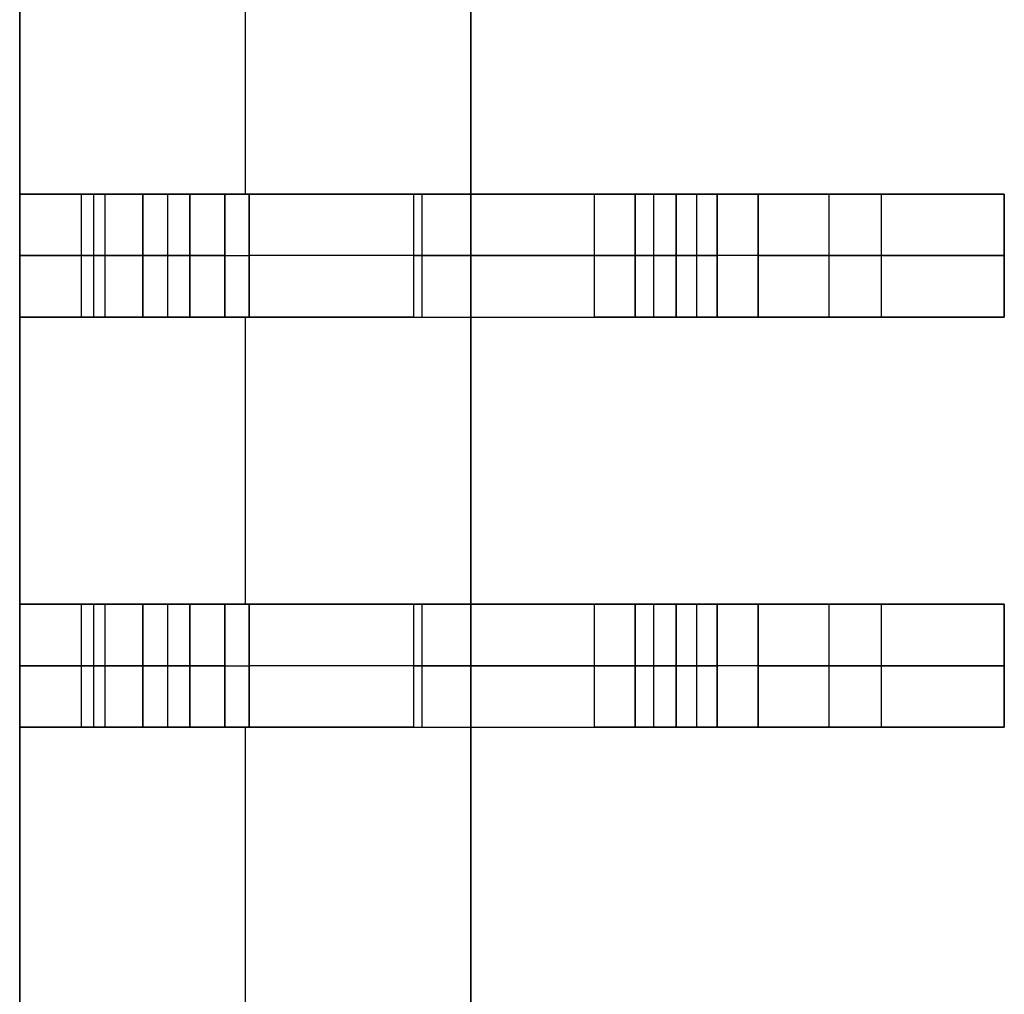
# Model space of a CAD drawing. Extents: x -64 to 57, y 4 to 161.
# Tile 285 of 342: x 12.72 to 13.92, y 144.69 to 145.88. Entities that reach past the tile are written whole.
import ezdxf

# ---------------------------------------------------------------- set-up
doc = ezdxf.new("R2010")
doc.units = 0
doc.layers.add('DEFAULT', color=7, linetype='CONTINUOUS')

msp = doc.modelspace()

# ---------------------------------------------------------------- linework, layer by layer
at = {"layer": 'DEFAULT', "color": 254}
for p, q in [((13.271, 128.8919, 41.6166), (13.271, 150.7919, 41.6166)), ((13.271, 128.8919, 41.6166), (13.271, 150.7919, 41.6166)), ((13.271, 129.9569, 41.1166), (13.271, 149.7269, 41.1166)), ((13.271, 149.7269, 41.1166), (13.271, 129.9569, 41.1166)), ((12.721, 149.5169, 37.6366), (12.721, 130.1669, 37.6366)), ((12.721, 149.5169, 39.3766), (12.721, 130.1669, 39.3766)), ((12.721, 130.1669, 37.6366), (12.721, 149.5169, 37.6366)), ((12.721, 145.6669, 41.1166), (12.721, 146.0169, 41.1166)), ((12.721, 146.0169, 41.1166), (12.721, 145.6669, 41.1166)), ((12.996, 146.0169, 41.1166), (12.996, 145.6669, 41.1166)), ((12.721, 145.6669, 40.7397), (12.721, 145.5169, 40.7397)), ((12.721, 145.6669, 38.0166), (12.721, 145.5169, 38.0166)), ((12.9284, 145.6669, 38.0166), (12.721, 145.6669, 38.0166)), ((12.721, 145.5169, 38.5166), (12.721, 145.6669, 38.5166)), ((12.721, 145.6669, 38.5166), (12.871, 145.6669, 38.5166)), ((12.721, 145.5169, 39.3866), (12.721, 145.6669, 39.3866)), ((12.721, 145.6669, 39.3866), (12.901, 145.6669, 39.3866)), ((12.721, 145.6669, 38.5166), (12.721, 145.6669, 38.0166)), ((12.871, 145.6669, 38.5166), (12.721, 145.6669, 38.5166)), ((12.721, 145.6669, 39.3866), (12.901, 145.6669, 39.3866)), ((12.721, 145.6669, 40.0666), (12.721, 145.6669, 39.3866)), ((12.721, 145.6669, 41.1166), (12.721, 145.6669, 40.7397)), ((13.201, 145.6669, 41.1166), (12.721, 145.6669, 41.1166)), ((12.721, 145.6669, 38.0166), (12.9284, 145.6669, 38.0166)), ((12.721, 145.5169, 40.0666), (12.721, 145.6669, 40.0666)), ((12.721, 145.6669, 39.3866), (12.721, 145.6669, 40.0666)), ((12.721, 145.5169, 39.3866), (12.721, 145.6669, 39.3866)), ((12.721, 145.6669, 40.0666), (12.721, 145.5169, 40.0666)), ((12.721, 145.6669, 38.0166), (12.721, 145.6669, 38.5166)), ((12.721, 145.5169, 38.0166), (12.721, 145.6669, 38.0166)), ((12.721, 145.6669, 38.5166), (12.721, 145.5169, 38.5166)), ((12.721, 145.6669, 40.7397), (12.721, 145.6669, 41.1166)), ((12.721, 145.5169, 40.7397), (12.721, 145.6669, 40.7397)), ((12.721, 145.6669, 41.1166), (13.201, 145.6669, 41.1166)), ((12.796, 145.6669, 38.5166), (12.796, 145.5169, 38.5166)), ((12.811, 145.6669, 39.3866), (12.811, 145.5169, 39.3866)), ((12.8247, 145.6669, 38.0166), (12.8247, 145.5169, 38.0166)), ((12.871, 145.5169, 38.5166), (12.871, 145.6669, 38.5166)), ((12.871, 145.6669, 38.5166), (12.871, 145.5169, 38.5166)), ((12.901, 145.6669, 39.3866), (12.901, 145.5169, 39.3866)), ((12.901, 145.6669, 39.3866), (12.901, 145.5169, 39.3866)), ((12.9284, 145.6669, 38.0166), (12.9284, 145.5169, 38.0166)), ((12.9284, 145.5169, 38.0166), (12.9284, 145.6669, 38.0166)), ((12.9284, 145.6669, 38.0166), (13.0005, 145.6669, 37.9858)), ((12.971, 145.5169, 39.3166), (12.971, 145.6669, 39.3166)), ((12.971, 145.5169, 39.3166), (12.971, 145.6669, 39.3166)), ((12.971, 145.6669, 39.3166), (12.971, 145.6669, 38.6166)), ((12.971, 145.6669, 38.6166), (12.971, 145.5169, 38.6166)), ((12.971, 145.6669, 38.9666), (12.971, 145.5169, 38.9666)), ((12.971, 145.6669, 38.6166), (12.971, 145.5169, 38.6166)), ((12.971, 145.5169, 40.3166), (12.971, 145.6669, 40.3166)), ((12.971, 145.6669, 40.3366), (12.971, 145.5169, 40.3366)), ((12.971, 145.6669, 40.3166), (12.971, 145.6669, 40.3366)), ((12.971, 145.5169, 40.3266), (12.971, 145.6669, 40.3266)), ((12.971, 145.5169, 40.3366), (12.971, 145.6669, 40.3366)), ((12.971, 145.6669, 39.3166), (12.971, 145.6669, 38.6166)), ((12.971, 145.6669, 40.3366), (12.971, 145.6669, 40.3166)), ((12.971, 145.6669, 39.3166), (13.471, 145.6669, 39.3166)), ((12.971, 145.6669, 40.3166), (12.971, 145.5169, 40.3166)), ((13.0005, 145.5169, 37.9858), (13.0005, 145.6669, 37.9858)), ((13.0005, 145.6669, 37.9858), (13.0005, 145.5169, 37.9858)), ((13.4215, 145.6669, 37.5473), (13.0005, 145.6669, 37.9858)), ((13.0005, 145.6669, 37.9858), (13.4215, 145.6669, 37.5473)), ((13.201, 145.6669, 41.1166), (13.201, 145.5169, 41.1166)), ((13.201, 145.6669, 41.1166), (13.201, 145.5169, 41.1166)), ((13.211, 145.6669, 37.7666), (13.211, 145.5169, 37.7666)), ((13.321, 145.6669, 37.652), (13.321, 145.6669, 41.0057)), ((13.4215, 145.5169, 37.5473), (13.4215, 145.6669, 37.5473)), ((13.4215, 145.5169, 37.5473), (13.4215, 145.6669, 37.5473)), ((13.4215, 145.6669, 37.5473), (13.4936, 145.6669, 37.5166)), ((13.471, 145.5169, 39.2966), (13.471, 145.6669, 39.2966)), ((13.471, 145.6669, 39.2966), (13.471, 145.5169, 39.2966)), ((13.471, 145.6669, 39.3966), (13.471, 145.6669, 39.2966)), ((13.471, 145.5169, 39.3966), (13.471, 145.6669, 39.3966)), ((13.471, 145.6669, 39.3466), (13.471, 145.5169, 39.3466)), ((13.471, 145.6669, 39.3966), (13.471, 145.5169, 39.3966)), ((13.471, 145.5169, 39.8466), (13.471, 145.6669, 39.8466)), ((13.471, 145.6669, 39.8466), (13.471, 145.5169, 39.8466)), ((13.471, 145.6669, 39.9466), (13.471, 145.6669, 39.8466)), ((13.471, 145.5169, 39.9466), (13.471, 145.6669, 39.9466)), ((13.471, 145.6669, 39.8966), (13.471, 145.5169, 39.8966)), ((13.471, 145.6669, 39.9466), (13.471, 145.5169, 39.9466)), ((13.471, 145.6669, 39.8466), (13.471, 145.6669, 39.9466)), ((13.471, 145.6669, 39.2966), (13.471, 145.6669, 39.3966)), ((13.4936, 145.6669, 37.5166), (13.4936, 145.5169, 37.5166)), ((13.4936, 145.6669, 37.5166), (13.4936, 145.5169, 37.5166)), ((13.921, 145.6669, 37.5166), (13.4936, 145.6669, 37.5166)), ((13.4936, 145.6669, 37.5166), (13.921, 145.6669, 37.5166)), ((13.521, 145.5169, 39.2466), (13.521, 145.6669, 39.2466)), ((13.521, 145.6669, 39.2466), (13.571, 145.6669, 39.2466)), ((13.521, 145.6669, 39.2466), (13.521, 145.5169, 39.2466)), ((13.521, 145.5169, 39.4466), (13.521, 145.6669, 39.4466)), ((13.521, 145.6669, 39.4466), (13.521, 145.5169, 39.4466)), ((13.521, 145.6669, 39.7966), (13.521, 145.6669, 39.4466)), ((13.521, 145.5169, 39.7966), (13.521, 145.6669, 39.7966)), ((13.521, 145.6669, 39.6216), (13.521, 145.5169, 39.6216)), ((13.521, 145.6669, 39.7966), (13.521, 145.5169, 39.7966)), ((13.521, 145.5169, 39.9966), (13.521, 145.6669, 39.9966)), ((13.521, 145.6669, 39.9966), (13.521, 145.5169, 39.9966)), ((13.571, 145.6669, 39.9966), (13.521, 145.6669, 39.9966)), ((13.521, 145.5169, 40.3466), (13.521, 145.6669, 40.3466)), ((13.521, 145.6669, 40.3466), (13.521, 145.5169, 40.3466)), ((13.521, 145.6669, 40.4766), (13.521, 145.6669, 40.3466)), ((13.521, 145.5169, 40.4766), (13.521, 145.6669, 40.4766)), ((13.521, 145.6669, 40.4116), (13.521, 145.5169, 40.4116)), ((13.521, 145.6669, 40.3466), (13.521, 145.6669, 40.4766)), ((13.521, 145.6669, 39.9966), (13.571, 145.6669, 39.9966)), ((13.521, 145.6669, 39.4466), (13.521, 145.6669, 39.7966)), ((13.571, 145.6669, 39.2466), (13.521, 145.6669, 39.2466)), ((13.521, 145.5169, 40.4766), (13.521, 145.6669, 40.4766)), ((13.546, 145.6669, 39.2466), (13.546, 145.5169, 39.2466)), ((13.546, 145.6669, 39.9966), (13.546, 145.5169, 39.9966)), ((13.571, 145.5169, 37.8666), (13.571, 145.6669, 37.8666)), ((13.571, 145.6669, 37.8666), (13.571, 145.5169, 37.8666)), ((13.571, 145.6669, 39.2466), (13.571, 145.6669, 37.8666)), ((13.571, 145.5169, 39.2466), (13.571, 145.6669, 39.2466)), ((13.571, 145.6669, 38.5566), (13.571, 145.5169, 38.5566)), ((13.571, 145.6669, 39.2466), (13.571, 145.5169, 39.2466)), ((13.571, 145.5169, 39.9966), (13.571, 145.6669, 39.9966)), ((13.571, 145.5169, 40.2966), (13.571, 145.6669, 40.2966)), ((13.571, 145.6669, 39.9966), (13.571, 145.5169, 39.9966)), ((13.571, 145.6669, 40.2966), (13.571, 145.6669, 39.9966)), ((13.571, 145.6669, 40.1466), (13.571, 145.5169, 40.1466)), ((13.571, 145.6669, 40.2966), (13.571, 145.5169, 40.2966)), ((13.571, 145.6669, 39.9966), (13.571, 145.6669, 40.2966)), ((13.571, 145.6669, 37.8666), (13.571, 145.6669, 39.2466)), ((13.621, 145.5169, 37.8166), (13.621, 145.6669, 37.8166)), ((13.621, 145.6669, 37.8166), (13.921, 145.6669, 37.8166)), ((13.621, 145.6669, 37.8166), (13.621, 145.5169, 37.8166)), ((13.921, 145.6669, 37.8166), (13.621, 145.6669, 37.8166)), ((13.7073, 145.6669, 37.5166), (13.7073, 145.5169, 37.5166)), ((13.771, 145.6669, 37.8166), (13.771, 145.5169, 37.8166)), ((13.921, 145.5169, 37.5166), (13.921, 145.6669, 37.5166)), ((13.921, 145.5169, 37.8166), (13.921, 145.6669, 37.8166)), ((13.921, 145.6669, 37.5166), (13.921, 145.5169, 37.5166)), ((13.921, 145.6669, 37.8166), (13.921, 145.6669, 37.5166)), ((13.921, 145.6669, 37.6666), (13.921, 145.5169, 37.6666)), ((13.921, 145.6669, 37.8166), (13.921, 145.5169, 37.8166)), ((13.921, 145.6669, 37.5166), (13.921, 145.6669, 37.8166)), ((12.9284, 145.5919, 38.0166), (12.721, 145.5919, 38.0166)), ((12.721, 145.5919, 38.5166), (12.871, 145.5919, 38.5166)), ((12.721, 145.5919, 39.3866), (12.901, 145.5919, 39.3866)), ((12.971, 145.5919, 39.3166), (12.971, 145.5919, 38.6166)), ((12.971, 145.5919, 40.3166), (12.971, 145.5919, 40.3366)), ((13.4215, 145.5919, 37.5473), (13.0005, 145.5919, 37.9858)), ((13.471, 145.5919, 39.2966), (13.471, 145.5919, 39.3966)), ((13.471, 145.5919, 39.8466), (13.471, 145.5919, 39.9466)), ((13.921, 145.5919, 37.5166), (13.4936, 145.5919, 37.5166)), ((13.521, 145.5919, 39.2466), (13.571, 145.5919, 39.2466)), ((13.521, 145.5919, 39.7966), (13.521, 145.5919, 39.4466)), ((13.571, 145.5919, 39.9966), (13.521, 145.5919, 39.9966)), ((13.521, 145.5919, 40.4766), (13.521, 145.5919, 40.3466)), ((13.571, 145.5919, 39.2466), (13.571, 145.5919, 37.8666)), ((13.571, 145.5919, 39.9966), (13.571, 145.5919, 40.2966)), ((13.621, 145.5919, 37.8166), (13.921, 145.5919, 37.8166)), ((13.921, 145.5919, 37.5166), (13.921, 145.5919, 37.8166)), ((12.871, 145.5169, 38.5166), (12.721, 145.5169, 38.5166)), ((12.721, 145.5169, 38.5166), (12.721, 145.5169, 38.0166)), ((12.721, 145.5169, 38.0166), (12.9284, 145.5169, 38.0166)), ((13.201, 145.5169, 41.1166), (12.721, 145.5169, 41.1166)), ((12.721, 145.5169, 41.1166), (12.721, 145.5169, 40.7397)), ((12.721, 145.5169, 40.0666), (12.721, 145.5169, 39.3866)), ((12.721, 145.5169, 39.3866), (12.901, 145.5169, 39.3866)), ((12.721, 145.5169, 38.0166), (12.9284, 145.5169, 38.0166)), ((12.871, 145.5169, 38.5166), (12.721, 145.5169, 38.5166)), ((12.901, 145.5169, 39.3866), (12.721, 145.5169, 39.3866)), ((12.721, 145.5169, 40.0666), (12.721, 145.5169, 39.3866)), ((12.721, 145.5169, 38.5166), (12.721, 145.5169, 38.0166)), ((12.721, 145.5169, 41.1166), (12.721, 145.5169, 40.7397)), ((12.721, 145.1669, 41.1166), (12.721, 145.5169, 41.1166)), ((12.721, 145.5169, 41.1166), (12.721, 145.1669, 41.1166)), ((13.201, 145.5169, 41.1166), (12.721, 145.5169, 41.1166)), ((12.9284, 145.5169, 38.0166), (13.0005, 145.5169, 37.9858)), ((12.971, 145.5169, 38.6166), (12.971, 145.5169, 39.3166)), ((12.971, 145.5169, 40.3366), (12.971, 145.5169, 40.3166)), ((12.971, 145.5169, 40.3366), (12.971, 145.5169, 40.3166)), ((12.971, 145.5169, 39.3166), (12.971, 145.5169, 38.6166)), ((12.971, 145.5169, 39.3166), (13.471, 145.5169, 39.3166)), ((12.996, 145.5169, 41.1166), (12.996, 145.1669, 41.1166)), ((13.0005, 145.5169, 37.9858), (13.4215, 145.5169, 37.5473)), ((13.0005, 145.5169, 37.9858), (13.4215, 145.5169, 37.5473)), ((13.321, 145.5169, 37.652), (13.321, 145.5169, 41.0057)), ((13.4215, 145.5169, 37.5473), (13.4936, 145.5169, 37.5166)), ((13.471, 145.5169, 39.2966), (13.471, 145.5169, 39.3966)), ((13.471, 145.5169, 39.8466), (13.471, 145.5169, 39.9466)), ((13.471, 145.5169, 39.2966), (13.471, 145.5169, 39.3966)), ((13.471, 145.5169, 39.8466), (13.471, 145.5169, 39.9466)), ((13.4936, 145.5169, 37.5166), (13.921, 145.5169, 37.5166)), ((13.4936, 145.5169, 37.5166), (13.921, 145.5169, 37.5166)), ((13.571, 145.5169, 39.2466), (13.521, 145.5169, 39.2466)), ((13.521, 145.5169, 39.4466), (13.521, 145.5169, 39.7966)), ((13.521, 145.5169, 39.9966), (13.571, 145.5169, 39.9966)), ((13.571, 145.5169, 39.2466), (13.521, 145.5169, 39.2466)), ((13.521, 145.5169, 39.4466), (13.521, 145.5169, 39.7966)), ((13.521, 145.5169, 39.9966), (13.571, 145.5169, 39.9966)), ((13.521, 145.5169, 40.3466), (13.521, 145.5169, 40.4766)), ((13.521, 145.5169, 40.3466), (13.521, 145.5169, 40.4766)), ((13.571, 145.5169, 37.8666), (13.571, 145.5169, 39.2466)), ((13.571, 145.5169, 39.9966), (13.571, 145.5169, 40.2966)), ((13.571, 145.5169, 37.8666), (13.571, 145.5169, 39.2466)), ((13.571, 145.5169, 39.9966), (13.571, 145.5169, 40.2966)), ((13.921, 145.5169, 37.8166), (13.621, 145.5169, 37.8166)), ((13.921, 145.5169, 37.8166), (13.621, 145.5169, 37.8166)), ((13.921, 145.5169, 37.5166), (13.921, 145.5169, 37.8166)), ((13.921, 145.5169, 37.5166), (13.921, 145.5169, 37.8166)), ((12.721, 145.1669, 40.7397), (12.721, 145.0169, 40.7397)), ((12.721, 145.1669, 38.0166), (12.721, 145.0169, 38.0166)), ((12.9284, 145.1669, 38.0166), (12.721, 145.1669, 38.0166)), ((12.721, 145.0169, 38.5166), (12.721, 145.1669, 38.5166)), ((12.721, 145.1669, 38.5166), (12.871, 145.1669, 38.5166)), ((12.721, 145.0169, 39.3866), (12.721, 145.1669, 39.3866)), ((12.721, 145.1669, 39.3866), (12.901, 145.1669, 39.3866)), ((12.721, 145.1669, 38.5166), (12.721, 145.1669, 38.0166)), ((12.871, 145.1669, 38.5166), (12.721, 145.1669, 38.5166)), ((12.721, 145.1669, 39.3866), (12.901, 145.1669, 39.3866)), ((12.721, 145.1669, 40.0666), (12.721, 145.1669, 39.3866)), ((12.721, 145.1669, 41.1166), (12.721, 145.1669, 40.7397)), ((13.201, 145.1669, 41.1166), (12.721, 145.1669, 41.1166)), ((12.721, 145.1669, 38.0166), (12.9284, 145.1669, 38.0166)), ((12.721, 145.0169, 40.0666), (12.721, 145.1669, 40.0666)), ((12.721, 145.1669, 39.3866), (12.721, 145.1669, 40.0666)), ((12.721, 145.0169, 39.3866), (12.721, 145.1669, 39.3866)), ((12.721, 145.1669, 40.0666), (12.721, 145.0169, 40.0666)), ((12.721, 145.1669, 38.0166), (12.721, 145.1669, 38.5166)), ((12.721, 145.0169, 38.0166), (12.721, 145.1669, 38.0166)), ((12.721, 145.1669, 38.5166), (12.721, 145.0169, 38.5166)), ((12.721, 145.1669, 40.7397), (12.721, 145.1669, 41.1166)), ((12.721, 145.0169, 40.7397), (12.721, 145.1669, 40.7397)), ((12.721, 145.1669, 41.1166), (13.201, 145.1669, 41.1166)), ((12.796, 145.1669, 38.5166), (12.796, 145.0169, 38.5166)), ((12.811, 145.1669, 39.3866), (12.811, 145.0169, 39.3866)), ((12.8247, 145.1669, 38.0166), (12.8247, 145.0169, 38.0166)), ((12.871, 145.0169, 38.5166), (12.871, 145.1669, 38.5166)), ((12.871, 145.1669, 38.5166), (12.871, 145.0169, 38.5166)), ((12.901, 145.1669, 39.3866), (12.901, 145.0169, 39.3866)), ((12.901, 145.1669, 39.3866), (12.901, 145.0169, 39.3866)), ((12.9284, 145.1669, 38.0166), (12.9284, 145.0169, 38.0166)), ((12.9284, 145.0169, 38.0166), (12.9284, 145.1669, 38.0166)), ((12.9284, 145.1669, 38.0166), (13.0005, 145.1669, 37.9858)), ((12.971, 145.0169, 39.3166), (12.971, 145.1669, 39.3166)), ((12.971, 145.0169, 39.3166), (12.971, 145.1669, 39.3166)), ((12.971, 145.1669, 39.3166), (12.971, 145.1669, 38.6166)), ((12.971, 145.1669, 38.6166), (12.971, 145.0169, 38.6166)), ((12.971, 145.1669, 38.9666), (12.971, 145.0169, 38.9666)), ((12.971, 145.1669, 38.6166), (12.971, 145.0169, 38.6166)), ((12.971, 145.0169, 40.3166), (12.971, 145.1669, 40.3166)), ((12.971, 145.1669, 40.3366), (12.971, 145.0169, 40.3366)), ((12.971, 145.1669, 40.3166), (12.971, 145.1669, 40.3366)), ((12.971, 145.0169, 40.3266), (12.971, 145.1669, 40.3266)), ((12.971, 145.0169, 40.3366), (12.971, 145.1669, 40.3366)), ((12.971, 145.1669, 39.3166), (12.971, 145.1669, 38.6166)), ((12.971, 145.1669, 40.3366), (12.971, 145.1669, 40.3166)), ((12.971, 145.1669, 39.3166), (13.471, 145.1669, 39.3166)), ((12.971, 145.1669, 40.3166), (12.971, 145.0169, 40.3166)), ((13.0005, 145.0169, 37.9858), (13.0005, 145.1669, 37.9858)), ((13.0005, 145.1669, 37.9858), (13.0005, 145.0169, 37.9858)), ((13.4215, 145.1669, 37.5473), (13.0005, 145.1669, 37.9858)), ((13.0005, 145.1669, 37.9858), (13.4215, 145.1669, 37.5473)), ((13.201, 145.1669, 41.1166), (13.201, 145.0169, 41.1166)), ((13.201, 145.1669, 41.1166), (13.201, 145.0169, 41.1166)), ((13.211, 145.1669, 37.7666), (13.211, 145.0169, 37.7666)), ((13.321, 145.1669, 37.652), (13.321, 145.1669, 41.0057)), ((13.4215, 145.0169, 37.5473), (13.4215, 145.1669, 37.5473)), ((13.4215, 145.0169, 37.5473), (13.4215, 145.1669, 37.5473)), ((13.4215, 145.1669, 37.5473), (13.4936, 145.1669, 37.5166)), ((13.471, 145.0169, 39.2966), (13.471, 145.1669, 39.2966)), ((13.471, 145.1669, 39.2966), (13.471, 145.0169, 39.2966)), ((13.471, 145.1669, 39.3966), (13.471, 145.1669, 39.2966)), ((13.471, 145.0169, 39.3966), (13.471, 145.1669, 39.3966)), ((13.471, 145.1669, 39.3466), (13.471, 145.0169, 39.3466)), ((13.471, 145.1669, 39.3966), (13.471, 145.0169, 39.3966)), ((13.471, 145.0169, 39.8466), (13.471, 145.1669, 39.8466)), ((13.471, 145.1669, 39.8466), (13.471, 145.0169, 39.8466)), ((13.471, 145.1669, 39.9466), (13.471, 145.1669, 39.8466)), ((13.471, 145.0169, 39.9466), (13.471, 145.1669, 39.9466)), ((13.471, 145.1669, 39.8966), (13.471, 145.0169, 39.8966)), ((13.471, 145.1669, 39.9466), (13.471, 145.0169, 39.9466)), ((13.471, 145.1669, 39.8466), (13.471, 145.1669, 39.9466)), ((13.471, 145.1669, 39.2966), (13.471, 145.1669, 39.3966)), ((13.4936, 145.1669, 37.5166), (13.4936, 145.0169, 37.5166)), ((13.4936, 145.1669, 37.5166), (13.4936, 145.0169, 37.5166)), ((13.921, 145.1669, 37.5166), (13.4936, 145.1669, 37.5166)), ((13.4936, 145.1669, 37.5166), (13.921, 145.1669, 37.5166)), ((13.521, 145.0169, 39.2466), (13.521, 145.1669, 39.2466)), ((13.521, 145.1669, 39.2466), (13.571, 145.1669, 39.2466)), ((13.521, 145.1669, 39.2466), (13.521, 145.0169, 39.2466)), ((13.521, 145.0169, 39.4466), (13.521, 145.1669, 39.4466)), ((13.521, 145.1669, 39.4466), (13.521, 145.0169, 39.4466)), ((13.521, 145.1669, 39.7966), (13.521, 145.1669, 39.4466)), ((13.521, 145.0169, 39.7966), (13.521, 145.1669, 39.7966)), ((13.521, 145.1669, 39.6216), (13.521, 145.0169, 39.6216)), ((13.521, 145.1669, 39.7966), (13.521, 145.0169, 39.7966)), ((13.521, 145.0169, 39.9966), (13.521, 145.1669, 39.9966)), ((13.521, 145.1669, 39.9966), (13.521, 145.0169, 39.9966)), ((13.571, 145.1669, 39.9966), (13.521, 145.1669, 39.9966)), ((13.521, 145.0169, 40.3466), (13.521, 145.1669, 40.3466)), ((13.521, 145.1669, 40.3466), (13.521, 145.0169, 40.3466)), ((13.521, 145.1669, 40.4766), (13.521, 145.1669, 40.3466)), ((13.521, 145.0169, 40.4766), (13.521, 145.1669, 40.4766)), ((13.521, 145.1669, 40.4116), (13.521, 145.0169, 40.4116)), ((13.521, 145.1669, 40.3466), (13.521, 145.1669, 40.4766)), ((13.521, 145.1669, 39.9966), (13.571, 145.1669, 39.9966)), ((13.521, 145.1669, 39.4466), (13.521, 145.1669, 39.7966)), ((13.571, 145.1669, 39.2466), (13.521, 145.1669, 39.2466)), ((13.521, 145.0169, 40.4766), (13.521, 145.1669, 40.4766)), ((13.546, 145.1669, 39.2466), (13.546, 145.0169, 39.2466)), ((13.546, 145.1669, 39.9966), (13.546, 145.0169, 39.9966)), ((13.571, 145.0169, 37.8666), (13.571, 145.1669, 37.8666)), ((13.571, 145.1669, 37.8666), (13.571, 145.0169, 37.8666)), ((13.571, 145.1669, 39.2466), (13.571, 145.1669, 37.8666)), ((13.571, 145.0169, 39.2466), (13.571, 145.1669, 39.2466)), ((13.571, 145.1669, 38.5566), (13.571, 145.0169, 38.5566)), ((13.571, 145.1669, 39.2466), (13.571, 145.0169, 39.2466)), ((13.571, 145.0169, 39.9966), (13.571, 145.1669, 39.9966)), ((13.571, 145.0169, 40.2966), (13.571, 145.1669, 40.2966)), ((13.571, 145.1669, 39.9966), (13.571, 145.0169, 39.9966)), ((13.571, 145.1669, 40.2966), (13.571, 145.1669, 39.9966)), ((13.571, 145.1669, 40.1466), (13.571, 145.0169, 40.1466)), ((13.571, 145.1669, 40.2966), (13.571, 145.0169, 40.2966)), ((13.571, 145.1669, 39.9966), (13.571, 145.1669, 40.2966)), ((13.571, 145.1669, 37.8666), (13.571, 145.1669, 39.2466)), ((13.621, 145.0169, 37.8166), (13.621, 145.1669, 37.8166)), ((13.621, 145.1669, 37.8166), (13.921, 145.1669, 37.8166)), ((13.621, 145.1669, 37.8166), (13.621, 145.0169, 37.8166)), ((13.921, 145.1669, 37.8166), (13.621, 145.1669, 37.8166)), ((13.7073, 145.1669, 37.5166), (13.7073, 145.0169, 37.5166)), ((13.771, 145.1669, 37.8166), (13.771, 145.0169, 37.8166)), ((13.921, 145.0169, 37.5166), (13.921, 145.1669, 37.5166)), ((13.921, 145.0169, 37.8166), (13.921, 145.1669, 37.8166)), ((13.921, 145.1669, 37.5166), (13.921, 145.0169, 37.5166)), ((13.921, 145.1669, 37.8166), (13.921, 145.1669, 37.5166)), ((13.921, 145.1669, 37.6666), (13.921, 145.0169, 37.6666)), ((13.921, 145.1669, 37.8166), (13.921, 145.0169, 37.8166)), ((13.921, 145.1669, 37.5166), (13.921, 145.1669, 37.8166)), ((12.9284, 145.0919, 38.0166), (12.721, 145.0919, 38.0166)), ((12.721, 145.0919, 38.5166), (12.871, 145.0919, 38.5166)), ((12.721, 145.0919, 39.3866), (12.901, 145.0919, 39.3866)), ((12.971, 145.0919, 39.3166), (12.971, 145.0919, 38.6166)), ((12.971, 145.0919, 40.3166), (12.971, 145.0919, 40.3366)), ((13.4215, 145.0919, 37.5473), (13.0005, 145.0919, 37.9858)), ((13.471, 145.0919, 39.2966), (13.471, 145.0919, 39.3966)), ((13.471, 145.0919, 39.8466), (13.471, 145.0919, 39.9466)), ((13.921, 145.0919, 37.5166), (13.4936, 145.0919, 37.5166)), ((13.521, 145.0919, 39.2466), (13.571, 145.0919, 39.2466)), ((13.521, 145.0919, 39.7966), (13.521, 145.0919, 39.4466)), ((13.571, 145.0919, 39.9966), (13.521, 145.0919, 39.9966)), ((13.521, 145.0919, 40.4766), (13.521, 145.0919, 40.3466)), ((13.571, 145.0919, 39.2466), (13.571, 145.0919, 37.8666)), ((13.571, 145.0919, 39.9966), (13.571, 145.0919, 40.2966)), ((13.621, 145.0919, 37.8166), (13.921, 145.0919, 37.8166)), ((13.921, 145.0919, 37.5166), (13.921, 145.0919, 37.8166)), ((12.871, 145.0169, 38.5166), (12.721, 145.0169, 38.5166)), ((12.721, 145.0169, 38.5166), (12.721, 145.0169, 38.0166)), ((12.721, 145.0169, 38.0166), (12.9284, 145.0169, 38.0166)), ((13.201, 145.0169, 41.1166), (12.721, 145.0169, 41.1166)), ((12.721, 145.0169, 41.1166), (12.721, 145.0169, 40.7397)), ((12.721, 145.0169, 40.0666), (12.721, 145.0169, 39.3866)), ((12.721, 145.0169, 39.3866), (12.901, 145.0169, 39.3866)), ((12.721, 145.0169, 38.0166), (12.9284, 145.0169, 38.0166)), ((12.871, 145.0169, 38.5166), (12.721, 145.0169, 38.5166)), ((12.901, 145.0169, 39.3866), (12.721, 145.0169, 39.3866)), ((12.721, 145.0169, 40.0666), (12.721, 145.0169, 39.3866)), ((12.721, 145.0169, 38.5166), (12.721, 145.0169, 38.0166)), ((12.721, 145.0169, 41.1166), (12.721, 145.0169, 40.7397)), ((12.721, 144.6669, 41.1166), (12.721, 145.0169, 41.1166)), ((12.721, 145.0169, 41.1166), (12.721, 144.6669, 41.1166)), ((13.201, 145.0169, 41.1166), (12.721, 145.0169, 41.1166)), ((12.9284, 145.0169, 38.0166), (13.0005, 145.0169, 37.9858)), ((12.971, 145.0169, 38.6166), (12.971, 145.0169, 39.3166)), ((12.971, 145.0169, 40.3366), (12.971, 145.0169, 40.3166)), ((12.971, 145.0169, 40.3366), (12.971, 145.0169, 40.3166)), ((12.971, 145.0169, 39.3166), (12.971, 145.0169, 38.6166)), ((12.971, 145.0169, 39.3166), (13.471, 145.0169, 39.3166)), ((12.996, 145.0169, 41.1166), (12.996, 144.6669, 41.1166)), ((13.0005, 145.0169, 37.9858), (13.4215, 145.0169, 37.5473)), ((13.0005, 145.0169, 37.9858), (13.4215, 145.0169, 37.5473)), ((13.321, 145.0169, 37.652), (13.321, 145.0169, 41.0057)), ((13.4215, 145.0169, 37.5473), (13.4936, 145.0169, 37.5166)), ((13.471, 145.0169, 39.2966), (13.471, 145.0169, 39.3966)), ((13.471, 145.0169, 39.8466), (13.471, 145.0169, 39.9466)), ((13.471, 145.0169, 39.2966), (13.471, 145.0169, 39.3966)), ((13.471, 145.0169, 39.8466), (13.471, 145.0169, 39.9466)), ((13.4936, 145.0169, 37.5166), (13.921, 145.0169, 37.5166)), ((13.4936, 145.0169, 37.5166), (13.921, 145.0169, 37.5166)), ((13.571, 145.0169, 39.2466), (13.521, 145.0169, 39.2466)), ((13.521, 145.0169, 39.4466), (13.521, 145.0169, 39.7966)), ((13.521, 145.0169, 39.9966), (13.571, 145.0169, 39.9966)), ((13.571, 145.0169, 39.2466), (13.521, 145.0169, 39.2466)), ((13.521, 145.0169, 39.4466), (13.521, 145.0169, 39.7966)), ((13.521, 145.0169, 39.9966), (13.571, 145.0169, 39.9966)), ((13.521, 145.0169, 40.3466), (13.521, 145.0169, 40.4766)), ((13.521, 145.0169, 40.3466), (13.521, 145.0169, 40.4766)), ((13.571, 145.0169, 37.8666), (13.571, 145.0169, 39.2466)), ((13.571, 145.0169, 39.9966), (13.571, 145.0169, 40.2966)), ((13.571, 145.0169, 37.8666), (13.571, 145.0169, 39.2466)), ((13.571, 145.0169, 39.9966), (13.571, 145.0169, 40.2966)), ((13.921, 145.0169, 37.8166), (13.621, 145.0169, 37.8166)), ((13.921, 145.0169, 37.8166), (13.621, 145.0169, 37.8166)), ((13.921, 145.0169, 37.5166), (13.921, 145.0169, 37.8166)), ((13.921, 145.0169, 37.5166), (13.921, 145.0169, 37.8166))]:
    msp.add_line(p, q, dxfattribs=at)
at = {"layer": 'DEFAULT', "color": 254, "extrusion": (-1.19249e-08, 1, -9.86076e-32)}
for centre, radius, start, end in [((-12.521, 40.3366, 145.6669), 0.45, 116.3878, 180), ((-12.721, 40.3166, 145.6669), 0.25, 180, 270), ((-12.871, 38.6166, 145.6669), 0.1, 180, 270), ((-12.901, 39.3166, 145.6669), 0.07, 90, 180), ((-12.9284, 37.9166, 145.6669), 0.1, 90, 136.1691), ((-13.4936, 37.6166, 145.6669), 0.1, 270, 316.1691), ((-13.521, 39.2966, 145.6669), 0.05, 270, 360), ((-13.521, 39.3966, 145.6669), 0.05, 360, 90), ((-13.521, 39.8466, 145.6669), 0.05, 270, 360), ((-13.521, 39.9466, 145.6669), 0.05, 360, 90), ((-13.571, 40.3466, 145.6669), 0.05, 270, 360), ((-13.621, 37.8666, 145.6669), 0.05, 270, 360), ((-12.521, 40.3366, 145.5169), 0.45, 116.3878, 180), ((-12.721, 40.3166, 145.5169), 0.25, 180, 270), ((-12.871, 38.6166, 145.5169), 0.1, 180, 270), ((-12.901, 39.3166, 145.5169), 0.07, 90, 180), ((-12.9284, 37.9166, 145.5169), 0.1, 90, 136.1691), ((-12.721, 40.4766, 145.5169), 0.8, 126.8699, 180), ((-13.4936, 37.6166, 145.5169), 0.1, 270, 316.1691), ((-13.521, 39.2966, 145.5169), 0.05, 270, 360), ((-13.521, 39.3966, 145.5169), 0.05, 360, 90), ((-13.521, 39.8466, 145.5169), 0.05, 270, 360), ((-13.521, 39.9466, 145.5169), 0.05, 360, 90), ((-13.571, 40.3466, 145.5169), 0.05, 270, 360), ((-13.621, 37.8666, 145.5169), 0.05, 270, 360), ((-12.521, 40.3366, 145.1669), 0.45, 116.3878, 180), ((-12.721, 40.3166, 145.1669), 0.25, 180, 270), ((-12.871, 38.6166, 145.1669), 0.1, 180, 270), ((-12.901, 39.3166, 145.1669), 0.07, 90, 180), ((-12.9284, 37.9166, 145.1669), 0.1, 90, 136.1691), ((-12.721, 40.4766, 145.1669), 0.8, 126.8699, 180), ((-13.4936, 37.6166, 145.1669), 0.1, 270, 316.1691), ((-13.521, 39.2966, 145.1669), 0.05, 270, 360), ((-13.521, 39.3966, 145.1669), 0.05, 360, 90), ((-13.521, 39.8466, 145.1669), 0.05, 270, 360), ((-13.521, 39.9466, 145.1669), 0.05, 360, 90), ((-13.571, 40.3466, 145.1669), 0.05, 270, 360), ((-13.621, 37.8666, 145.1669), 0.05, 270, 360), ((-12.521, 40.3366, 145.0169), 0.45, 116.3878, 180), ((-12.721, 40.3166, 145.0169), 0.25, 180, 270), ((-12.871, 38.6166, 145.0169), 0.1, 180, 270), ((-12.901, 39.3166, 145.0169), 0.07, 90, 180), ((-12.721, 40.4766, 145.0169), 0.8, 126.8699, 180), ((-13.521, 39.2966, 145.0169), 0.05, 270, 360), ((-13.521, 39.3966, 145.0169), 0.05, 360, 90), ((-13.521, 39.8466, 145.0169), 0.05, 270, 360), ((-13.521, 39.9466, 145.0169), 0.05, 360, 90)]:
    msp.add_arc(centre, radius, start, end, dxfattribs=at)
at = {"layer": 'DEFAULT', "color": 254, "extrusion": (-1.19252e-08, 1, 3.16624e-13)}
for centre in [(-12.721, 40.3166, 145.6669), (-12.721, 40.3166, 145.1669)]:
    msp.add_arc(centre, 0.25, 180, 270, dxfattribs=at)
at = {"layer": 'DEFAULT', "color": 254, "extrusion": (-1.19251e-08, 1, -1.54267e-13)}
msp.add_arc((-12.521, 40.3366, 145.6669), 0.45, 116.3878, 180, dxfattribs=at)
at = {"layer": 'DEFAULT', "color": 254, "extrusion": (-1.19255e-08, 1, 6.31283e-13)}
for centre in [(-12.871, 38.6166, 145.6669), (-12.871, 38.6166, 145.1669)]:
    msp.add_arc(centre, 0.1, 180, 270, dxfattribs=at)
at = {"layer": 'DEFAULT', "color": 254, "extrusion": (-1.19245e-08, 1, 1.81587e-14)}
msp.add_arc((-12.901, 39.3166, 145.6669), 0.07, 90, 180, dxfattribs=at)
at = {"layer": 'DEFAULT', "color": 254, "extrusion": (-1.19247e-08, 1, 1.04321e-13)}
for centre in [(-12.721, 40.4766, 145.6669), (-12.721, 40.4766, 145.1669), (-12.721, 40.4766, 145.0169)]:
    msp.add_arc(centre, 0.8, 126.8699, 180, dxfattribs=at)
at = {"layer": 'DEFAULT', "color": 254, "extrusion": (-1.19249e-08, 1, -1.45588e-22)}
msp.add_arc((-12.721, 40.4766, 145.6669), 0.8, 126.8699, 180, dxfattribs=at)
at = {"layer": 'DEFAULT', "color": 254, "extrusion": (-1.19246e-08, 1, -5.40067e-13)}
for centre in [(-13.521, 39.9466, 145.6669), (-13.521, 39.3966, 145.6669), (-13.521, 39.3966, 145.5169), (-13.521, 39.9466, 145.5169), (-13.521, 39.9466, 145.1669), (-13.521, 39.3966, 145.1669), (-13.521, 39.3966, 145.0169), (-13.521, 39.9466, 145.0169)]:
    msp.add_arc(centre, 0.05, 360, 90, dxfattribs=at)
at = {"layer": 'DEFAULT', "color": 254, "extrusion": (-1.19246e-08, 1, 5.39024e-13)}
for centre in [(-13.521, 39.8466, 145.6669), (-13.521, 39.2966, 145.6669), (-13.621, 37.8666, 145.6669), (-13.521, 39.2966, 145.5169), (-13.521, 39.8466, 145.5169), (-13.521, 39.8466, 145.1669), (-13.521, 39.2966, 145.1669), (-13.621, 37.8666, 145.1669), (-13.521, 39.2966, 145.0169), (-13.521, 39.8466, 145.0169)]:
    msp.add_arc(centre, 0.05, 270, 360, dxfattribs=at)
at = {"layer": 'DEFAULT', "color": 254, "extrusion": (-1.19237e-08, 1, 9.40968e-13)}
for centre in [(-13.571, 40.3466, 145.6669), (-13.571, 40.3466, 145.1669)]:
    msp.add_arc(centre, 0.05, 270, 360, dxfattribs=at)
at = {"layer": 'DEFAULT', "color": 254, "extrusion": (-1.19249e-08, 1, 0)}
for centre, radius, start, end in [((-12.521, 40.3366, 145.5919), 0.45, 116.3878, 180), ((-12.721, 40.3166, 145.5919), 0.25, 180, 270), ((-12.871, 38.6166, 145.5919), 0.1, 180, 270), ((-12.901, 39.3166, 145.5919), 0.07, 90, 180), ((-12.9284, 37.9166, 145.5919), 0.1, 90, 136.1691), ((-12.721, 40.4766, 145.5919), 0.8, 126.8699, 180), ((-13.4936, 37.6166, 145.5919), 0.1, 270, 316.1691), ((-13.521, 39.2966, 145.5919), 0.05, 270, 360), ((-13.521, 39.3966, 145.5919), 0.05, 360, 90), ((-13.521, 39.8466, 145.5919), 0.05, 270, 360), ((-13.521, 39.9466, 145.5919), 0.05, 360, 90), ((-13.571, 40.3466, 145.5919), 0.05, 270, 360), ((-13.621, 37.8666, 145.5919), 0.05, 270, 360), ((-12.521, 40.3366, 145.0919), 0.45, 116.3878, 180), ((-12.721, 40.3166, 145.0919), 0.25, 180, 270), ((-12.871, 38.6166, 145.0919), 0.1, 180, 270), ((-12.901, 39.3166, 145.0919), 0.07, 90, 180), ((-12.9284, 37.9166, 145.0919), 0.1, 90, 136.1691), ((-12.721, 40.4766, 145.0919), 0.8, 126.8699, 180), ((-13.4936, 37.6166, 145.0919), 0.1, 270, 316.1691), ((-13.521, 39.2966, 145.0919), 0.05, 270, 360), ((-13.521, 39.3966, 145.0919), 0.05, 360, 90), ((-13.521, 39.8466, 145.0919), 0.05, 270, 360), ((-13.521, 39.9466, 145.0919), 0.05, 360, 90), ((-13.571, 40.3466, 145.0919), 0.05, 270, 360), ((-13.621, 37.8666, 145.0919), 0.05, 270, 360)]:
    msp.add_arc(centre, radius, start, end, dxfattribs=at)
at = {"layer": 'DEFAULT', "color": 254, "extrusion": (-1.19246e-08, 1, 2.29171e-13)}
msp.add_arc((-12.521, 40.3366, 145.5169), 0.45, 116.3878, 180, dxfattribs=at)
at = {"layer": 'DEFAULT', "color": 254, "extrusion": (-1.19248e-08, 1, -1.51915e-13)}
for centre in [(-12.721, 40.3166, 145.5169), (-12.721, 40.3166, 145.0169)]:
    msp.add_arc(centre, 0.25, 180, 270, dxfattribs=at)
at = {"layer": 'DEFAULT', "color": 254, "extrusion": (-1.19248e-08, 1, -5.48777e-14)}
for centre in [(-12.871, 38.6166, 145.5169), (-12.871, 38.6166, 145.0169)]:
    msp.add_arc(centre, 0.1, 180, 270, dxfattribs=at)
at = {"layer": 'DEFAULT', "color": 254, "extrusion": (-1.19252e-08, 1, -2.68944e-13)}
for centre in [(-12.901, 39.3166, 145.5169), (-12.901, 39.3166, 145.0169)]:
    msp.add_arc(centre, 0.07, 90, 180, dxfattribs=at)
at = {"layer": 'DEFAULT', "color": 254, "extrusion": (-1.19246e-08, 1, 1.44041e-13)}
msp.add_arc((-12.721, 40.4766, 145.5169), 0.8, 126.8699, 180, dxfattribs=at)
at = {"layer": 'DEFAULT', "color": 254, "extrusion": (-1.1925e-08, 1, -4.31354e-13)}
for centre in [(-13.571, 40.3466, 145.5169), (-13.571, 40.3466, 145.0169)]:
    msp.add_arc(centre, 0.05, 270, 360, dxfattribs=at)
at = {"layer": 'DEFAULT', "color": 254, "extrusion": (-1.1926e-08, 1, -8.33297e-13)}
for centre in [(-13.621, 37.8666, 145.5169), (-13.621, 37.8666, 145.0169)]:
    msp.add_arc(centre, 0.05, 270, 360, dxfattribs=at)
at = {"layer": 'DEFAULT', "color": 254, "extrusion": (-1.19247e-08, 1, 6.7411e-14)}
msp.add_arc((-12.521, 40.3366, 145.1669), 0.45, 116.3878, 180, dxfattribs=at)
at = {"layer": 'DEFAULT', "color": 254, "extrusion": (-1.19255e-08, 1, -9.62071e-13)}
msp.add_arc((-12.901, 39.3166, 145.1669), 0.07, 90, 180, dxfattribs=at)
at = {"layer": 'DEFAULT', "color": 254, "extrusion": (-1.19249e-08, 1, 7.49279e-15)}
msp.add_arc((-12.521, 40.3366, 145.0169), 0.45, 116.3878, 180, dxfattribs=at)
at = {"layer": 'DEFAULT', "color": 254, "extrusion": (-1.19249e-08, 1, -7.99361e-14)}
msp.add_arc((-12.9284, 37.9166, 145.0169), 0.1, 90, 136.1691, dxfattribs=at)
at = {"layer": 'DEFAULT', "color": 254, "extrusion": (-1.19248e-08, 1, 8.88178e-14)}
msp.add_arc((-13.4936, 37.6166, 145.0169), 0.1, 270, 316.1691, dxfattribs=at)
at = {"layer": 'DEFAULT', "color": 254, "extrusion": (-1.19248e-08, 1, 1.77636e-14)}
msp.add_arc((-13.571, 40.3466, 145.0169), 0.05, 270, 360, dxfattribs=at)
at = {"layer": 'DEFAULT', "color": 254, "extrusion": (-1.19249e-08, 1, 1.77636e-14)}
msp.add_arc((-13.621, 37.8666, 145.0169), 0.05, 270, 360, dxfattribs=at)

doc.saveas('drawing.dxf')
